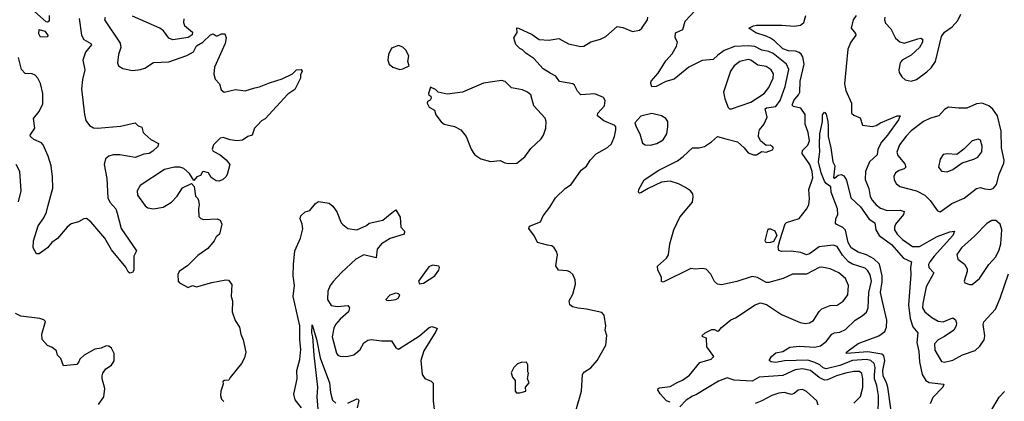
# Model space of a CAD drawing. Extents: x 1603745 to 1745082, y 385868 to 533966.
# Tile 519 of 646: x 1623135 to 1630205, y 490322 to 493066. Entities that reach past the tile are written whole.
import ezdxf

# ---------------------------------------------------------------- set-up
doc = ezdxf.new("R2010")
doc.units = 0

msp = doc.modelspace()

# ---------------------------------------------------------------- linework, layer by layer
at = {"layer": '0CON20XD'}
for points in [[(1623347.1, 493095), (1623345.5, 493054.5), (1623335, 493047.5), (1623325, 493050), (1623242, 493125)], [(1623749.3, 493080.7), (1623743.3, 493065), (1623855.9, 492895.9), (1623860.9, 492865), (1623844.4, 492815), (1623836, 492755), (1623843.8, 492735), (1623876.2, 492715), (1623945, 492701.4), (1624003, 492707), (1624032.7, 492717.3), (1624095, 492757.5), (1624205, 492762.5), (1624335, 492808.8), (1624382.5, 492835), (1624405, 492877.5), (1624450, 492905), (1624505, 492958), (1624525, 492963.3), (1624545, 492950), (1624555, 492950), (1624585, 492963.8), (1624606.7, 492965), (1624617.1, 492935), (1624609.4, 492895), (1624532.5, 492725), (1624528.8, 492675), (1624538.3, 492638.3), (1624568.8, 492605), (1624581.7, 492561.7), (1624603.9, 492543.9), (1624685, 492563.3), (1624755, 492553.8), (1624823.2, 492576.8), (1624857.9, 492582.1), (1624927.8, 492612.2), (1625020.3, 492639.7), (1625093.1, 492676.9), (1625122.5, 492705), (1625155, 492707.5), (1625162.5, 492695), (1625150.7, 492669.3), (1625150, 492645), (1625110, 492565), (1625060.4, 492529.6), (1624896.4, 492353.6), (1624871.1, 492338.9), (1624842, 492308), (1624821.9, 492285), (1624805, 492236), (1624773.6, 492226.4), (1624735, 492200), (1624695, 492195.8), (1624645, 492202), (1624595, 492220), (1624575, 492213.3), (1624527.1, 492165), (1624517.1, 492135), (1624525, 492120), (1624574.3, 492094.3), (1624617.6, 492057.6), (1624644.2, 492025), (1624625, 491953.3), (1624615, 491936.2), (1624590, 491915), (1624565, 491904.3), (1624545, 491907.5), (1624510.5, 491930.5), (1624490, 491965), (1624455, 491973.8), (1624447, 491973), (1624433.9, 491946.1), (1624407.5, 491935), (1624385, 491910), (1624355, 491960), (1624313.3, 491995), (1624285, 492005.8), (1624245.8, 492005.8), (1624175, 491990), (1624000, 491875), (1623978, 491835), (1623980.8, 491805), (1624035, 491728.8), (1624055, 491714.3), (1624095, 491707.1), (1624165, 491717.5), (1624223.8, 491755), (1624265, 491796), (1624305, 491856.2), (1624368.3, 491888.3), (1624387, 491867), (1624397.5, 491797.5), (1624415, 491780), (1624418.8, 491765), (1624424.2, 491735), (1624418, 491705), (1624421.7, 491651.7), (1624436.4, 491636.4), (1624455, 491630), (1624553.9, 491633.9), (1624573.9, 491623.9), (1624586.2, 491595), (1624570, 491525), (1624546.7, 491505), (1624531.2, 491475), (1624485, 491420), (1624415, 491370), (1624341.1, 491298.9), (1624280.8, 491255), (1624270.8, 491235), (1624273.8, 491185), (1624281.2, 491175), (1624345, 491140), (1624375, 491154), (1624405, 491145.8), (1624515, 491177.5), (1624615, 491196.7), (1624635, 491192.5), (1624657, 491163), (1624653.8, 491075), (1624663.8, 491045), (1624660, 490965), (1624682.3, 490902.3), (1624712.5, 490855), (1624723.3, 490805), (1624740, 490765), (1624758.6, 490675), (1624748.1, 490635), (1624727.1, 490595), (1624645.9, 490494.1), (1624636, 490474), (1624605, 490472.5), (1624593.1, 490465), (1624595.7, 490445), (1624578.9, 490395), (1624576.7, 490365), (1624585, 490338), (1624600.5, 490320.5)], [(1624312.5, 493072.5), (1624310.8, 493045), (1624319.2, 493025), (1624376.7, 492975), (1624373.6, 492956.4), (1624345, 492938.8), (1624235, 492920.8), (1624205, 492933.3), (1624166.2, 492985), (1624142, 493005), (1623945, 493091.1)], [(1627128.8, 490255), (1627168.6, 490395), (1627176, 490515), (1627191.2, 490535), (1627235, 490563.8), (1627281.2, 490615), (1627344.1, 490725.9), (1627350, 490795), (1627338.8, 490835), (1627343.3, 490865), (1627332.3, 490942.3), (1627315, 490960), (1627205, 490985.7), (1627145, 490992), (1627105, 491002.5), (1627086.2, 491015), (1627080.8, 491045), (1627107.6, 491092.4), (1627125.7, 491165), (1627123.8, 491195), (1627106.2, 491235), (1627085, 491253.3), (1627065, 491260), (1627003.8, 491265), (1626985.8, 491295.8), (1626995.9, 491375.9), (1626989.5, 491399.5), (1626973.3, 491425), (1626955, 491441.2), (1626925, 491443.8), (1626853.9, 491463.9), (1626830.5, 491510.5), (1626791.2, 491565), (1626795, 491582.5), (1626875, 491612.5), (1626893.3, 491655), (1626942.3, 491717.7), (1626983.3, 491785), (1627053.3, 491855), (1627095, 491881.2), (1627165.7, 491984.3), (1627205, 492013.8), (1627232, 492055), (1627275, 492101.2), (1627355, 492146.2), (1627385, 492173.8), (1627405.8, 492225), (1627416, 492275), (1627416, 492295), (1627407.5, 492305), (1627329.8, 492339.8), (1627283.8, 492375), (1627286, 492395), (1627333.2, 492446.8), (1627337.8, 492485), (1627325.8, 492505.8), (1627265, 492532.8), (1627165, 492526), (1627140.9, 492550.9), (1627117.5, 492595), (1627106.2, 492605), (1627012, 492622), (1626985, 492660), (1626945, 492681.1), (1626893.3, 492713.3), (1626826.4, 492786.4), (1626768, 492825), (1626745, 492850), (1626725, 492857.5), (1626696.4, 492886.4), (1626683.3, 492935), (1626706.7, 492973.3), (1626703.6, 493006.4), (1626717.5, 493005), (1626815, 492960), (1626865, 492924.2), (1626935, 492918.8), (1627005, 492931.2), (1627075, 492893.3), (1627165, 492873.8), (1627185, 492876.2), (1627235, 492906), (1627305, 492926.2), (1627344.2, 492945.8), (1627425, 493016.2), (1627465, 493008.8), (1627535, 492981.2), (1627585, 492990), (1627603.1, 493005), (1627643.1, 493065), (1627644.4, 493085)], [(1627778.9, 491351.1), (1627792.5, 491375), (1627802.2, 491455), (1627831.9, 491555), (1627875.8, 491645), (1627965.6, 491754.4), (1627971.4, 491795), (1627967.5, 491815), (1627950.8, 491835), (1627915, 491859.6), (1627865, 491885.9), (1627805, 491905.3), (1627742.8, 491897.2), (1627646.9, 491853.1), (1627595, 491820), (1627585, 491817.5), (1627577.5, 491825), (1627581.2, 491845), (1627620, 491915), (1627724.3, 491985), (1627858.3, 492051.7), (1627898.8, 492081.2), (1627965, 492144), (1628015, 492144.3), (1628053.3, 492155), (1628102.4, 492187.6), (1628145, 492225.7), (1628205, 492208.6), (1628288.6, 492188.6), (1628336.7, 492145), (1628365, 492107.5), (1628405, 492093.3), (1628425, 492093.3), (1628465, 492117.5), (1628495, 492112.5), (1628539.3, 492130.7), (1628547.5, 492145), (1628540, 492155), (1628523, 492163), (1628495, 492162.5), (1628454.2, 492194.2), (1628440.8, 492225), (1628443.1, 492255), (1628447.8, 492275), (1628477.8, 492312.2), (1628502.9, 492365), (1628488.8, 492425), (1628498.2, 492431.8), (1628565, 492440.7), (1628596, 492484), (1628631.8, 492585), (1628658.8, 492708.8), (1628642.1, 492745), (1628545, 492821.9), (1628515, 492836.3), (1628465, 492846), (1628412.5, 492872.5), (1628366.8, 492876.8), (1628267.2, 492872.8), (1628192.5, 492845), (1628148.7, 492811.3), (1628115, 492780.6), (1628035, 492771.5), (1627940, 492725), (1627835, 492637.1), (1627775, 492622.5), (1627705, 492584.4), (1627674, 492584), (1627666.1, 492606.1), (1627670, 492625), (1627718.6, 492681.4), (1627775, 492770.6), (1627819, 492821), (1627851.6, 492875), (1627858.5, 492905), (1627840.6, 492935), (1627845, 492972.5), (1627896.2, 492995), (1627914.3, 493055), (1627986.7, 493135)], [(1629299.7, 490215), (1629301.8, 490365), (1629289.6, 490435), (1629273.8, 490485), (1629272.8, 490512.8), (1629277.7, 490565), (1629271, 490595), (1629245.4, 490615), (1629215, 490623.8), (1629115.1, 490614.9), (1629025, 490580), (1628925, 490557), (1628905, 490563.5), (1628879.4, 490585), (1628845, 490602.2), (1628795, 490617.4), (1628625.8, 490614.2), (1628565, 490601.6), (1628530, 490605), (1628516.2, 490615), (1628532.9, 490645), (1628565, 490670), (1628615, 490681.5), (1628665, 490710.5), (1628735, 490719.2), (1628845, 490711.9), (1628885, 490720.8), (1628929.2, 490755), (1628965.3, 490804.7), (1628985, 490815.5), (1629025, 490819.6), (1629065, 490839.6), (1629135, 490904.5), (1629185, 490937.8), (1629215, 490962.5), (1629227.1, 490995), (1629231.6, 491105), (1629250.5, 491185), (1629241.9, 491231.9), (1629225, 491261.1), (1629205, 491278.5), (1629115, 491307.1), (1629085.8, 491325.8), (1629042.1, 491372.1), (1629005, 491435.6), (1628975, 491444.5), (1628875, 491432.9), (1628805, 491382.9), (1628785, 491376.4), (1628745, 491391.1), (1628675, 491402), (1628605, 491398.2), (1628585, 491406), (1628582.2, 491432.2), (1628592, 491478), (1628631.8, 491598.3), (1628642, 491608), (1628732.4, 491637.6), (1628785, 491702.9), (1628802.5, 491735), (1628807.1, 491777.1), (1628801.9, 491845), (1628830.1, 491929.9), (1628825.8, 491974.2), (1628809.4, 492025), (1628752.6, 492105), (1628756.5, 492125), (1628795.2, 492164.8), (1628805.2, 492195), (1628796.2, 492255), (1628774.8, 492315), (1628774, 492385), (1628745, 492428.9), (1628691.1, 492441.1), (1628681.5, 492451.5), (1628693.6, 492485), (1628728.2, 492525), (1628736.7, 492545), (1628739.3, 492625), (1628768.4, 492745), (1628757.8, 492797.8), (1628747.3, 492817.3), (1628731, 492831), (1628705, 492839.8), (1628655, 492843), (1628615, 492856), (1628555, 492913.3), (1628525, 492932.9), (1628495, 492948.1), (1628420.6, 492970.6), (1628370, 493005), (1628405, 493022.5), (1628424.6, 493025.4), (1628607, 493027), (1628695, 493020), (1628742.4, 493027.6), (1628764.3, 493045.8), (1628779.1, 493095)], [(1629142.2, 493095), (1629120, 493065), (1629104.2, 493005), (1629137.2, 492967.2), (1629140, 492955), (1629103.6, 492905), (1629080.4, 492855), (1629056.8, 492605), (1629066.5, 492556.5), (1629107.8, 492465), (1629108.8, 492395), (1629125, 492380), (1629170, 492360), (1629186.7, 492306.7), (1629255, 492298), (1629285, 492305.6), (1629315, 492324.4), (1629435, 492375.6), (1629456, 492375), (1629444.3, 492345), (1629365.4, 492235), (1629322.1, 492185), (1629296.5, 492135), (1629291.1, 492095), (1629237, 492043), (1629208.8, 491975), (1629206.6, 491916.6), (1629233.1, 491853.1), (1629241.8, 491795), (1629255, 491768.9), (1629285, 491734.5), (1629315, 491711.5), (1629364.4, 491694.4), (1629456.5, 491696.5), (1629485, 491686), (1629480.6, 491665), (1629422.9, 491595), (1629415.5, 491575), (1629417.3, 491555), (1629434.6, 491525), (1629475, 491484.6), (1629545, 491434.6), (1629595, 491435.3), (1629723.4, 491506.5), (1629815, 491541.8), (1629848, 491545), (1629834.6, 491515), (1629701.4, 491365), (1629670, 491325), (1629661.5, 491305), (1629664.1, 491284.1), (1629698.5, 491245), (1629644, 491145), (1629618.9, 491025), (1629617.9, 490995), (1629635.3, 490965.3), (1629684.4, 490925), (1629729.4, 490899.4), (1629765.7, 490894.3), (1629835, 490921.9), (1629855, 490908), (1629861.2, 490885), (1629858.5, 490865), (1629843.3, 490835), (1629775, 490787.1), (1629730.8, 490765), (1629703.3, 490735), (1629705, 490691.2), (1629755, 490609.2), (1629775, 490603.1), (1629835, 490618.1), (1629905, 490657.1), (1629995, 490687.5), (1630030.2, 490719.8), (1630060, 490765), (1630065.8, 490794.2), (1630053.1, 490875), (1630057, 490893), (1630142.5, 490985), (1630176, 491064), (1630235, 491239.2)], [(1629346.9, 493085), (1629344.4, 493065), (1629351.3, 493041.3), (1629389.7, 492999.7), (1629423.4, 492933.4), (1629455, 492905.7), (1629485.9, 492895.9), (1629585, 492928.8), (1629605, 492932.5), (1629617.5, 492925), (1629617.5, 492905), (1629596, 492865), (1629535, 492811.5), (1629472.5, 492775), (1629457.1, 492755), (1629447.5, 492705), (1629450.8, 492685), (1629468, 492655), (1629492.8, 492632.8), (1629535, 492622.9), (1629575, 492636.1), (1629649.7, 492690.3), (1629680.8, 492719.2), (1629710.5, 492765), (1629754.3, 492945.7), (1629775, 492976.2), (1629830, 493015), (1629870.7, 493059.3), (1629893.8, 493105)], [(1623560.7, 493075), (1623578, 492955), (1623594.2, 492924.2), (1623646, 492895), (1623650.8, 492885), (1623606.8, 492833.3), (1623588.5, 492775), (1623602.7, 492705), (1623586, 492636), (1623578.6, 492568.6), (1623599.6, 492385), (1623609.9, 492339.9), (1623635.5, 492305.5), (1623665, 492289.2), (1623693.7, 492286.3), (1623858.8, 492301.2), (1623965, 492323.3), (1623985, 492303.3), (1624013, 492293), (1624021.2, 492255), (1624032.3, 492242.3), (1624077.5, 492205), (1624132.5, 492175), (1624126.7, 492155), (1624090.3, 492119.7), (1624065, 492104.3), (1624025, 492098.1), (1623964.4, 492075.6), (1623855, 492095.2), (1623805.2, 492094.8), (1623775.7, 492084.3), (1623751.5, 492065), (1623740.9, 492025), (1623761.4, 491925), (1623766.7, 491785), (1623781.1, 491755), (1623824.5, 491705), (1623835.5, 491675), (1623863.6, 491563.6), (1623972.5, 491405), (1623953.3, 491365), (1623953.3, 491265), (1623945, 491247.5), (1623926.4, 491243.6), (1623912.7, 491252.7), (1623896, 491286), (1623795, 491412.5), (1623745.4, 491495), (1623645, 491613.6), (1623615, 491635.7), (1623595, 491634.2), (1623556.6, 491613.4), (1623505, 491597.5), (1623476, 491574), (1623407, 491493), (1623365, 491464.2), (1623334.3, 491425), (1623275, 491383.3), (1623255, 491382.5), (1623232.5, 491425), (1623234.2, 491475), (1623268.5, 491585), (1623307.7, 491642.3), (1623327.5, 491682.5), (1623337.6, 491722.4), (1623372.2, 491855), (1623371.5, 491935), (1623361.2, 492015), (1623339.1, 492085), (1623304.3, 492165), (1623290.2, 492180.2), (1623235.7, 492205), (1623212.5, 492225), (1623210, 492235), (1623242.5, 492285), (1623234.3, 492355), (1623275.2, 492404.8), (1623299.9, 492460.1), (1623300.8, 492535), (1623285, 492606.7), (1623265, 492645.5), (1623245, 492667.9), (1623225, 492676.1), (1623175, 492680), (1623148.5, 492708.5), (1623125.4, 492795)], [(1623285, 492940), (1623271.2, 492965), (1623273.6, 492996.4), (1623315, 492984), (1623338, 492955), (1623335, 492943.3), (1623285, 492940)], [(1625865, 492708), (1625885, 492712), (1625932.5, 492735), (1625922.5, 492765), (1625930, 492805), (1625906.4, 492846.4), (1625885, 492867.5), (1625855, 492880), (1625805, 492860), (1625783.6, 492816.4), (1625777.5, 492775), (1625788.8, 492745), (1625815, 492724), (1625865, 492708)], [(1628245, 492424.4), (1628385, 492473.8), (1628481.2, 492535), (1628515, 492578.9), (1628544.7, 492645), (1628547.4, 492677.4), (1628531.5, 492705), (1628495, 492728.2), (1628435, 492738.4), (1628385.6, 492775.6), (1628365, 492780), (1628305, 492765.4), (1628265.6, 492735), (1628239.2, 492695), (1628189.4, 492545), (1628197.6, 492497.6), (1628222.5, 492435), (1628232.5, 492425), (1628245, 492424.4)], [(1626645, 492032), (1626705, 492034), (1626760.9, 492079.1), (1626805, 492138.8), (1626880.2, 492209.8), (1626896.7, 492235), (1626913.3, 492285), (1626914.4, 492335), (1626907.9, 492357.9), (1626827.6, 492447.6), (1626804.5, 492524.5), (1626782, 492545), (1626745, 492560.5), (1626665.4, 492575.4), (1626620.9, 492620.9), (1626595, 492629.5), (1626465, 492610.5), (1626315, 492545.8), (1626205, 492531.2), (1626140, 492545), (1626120, 492565), (1626085, 492580), (1626070, 492535), (1626073.6, 492523.6), (1626087.5, 492515), (1626089.3, 492500.7), (1626083, 492487), (1626063.3, 492476.7), (1626060, 492465), (1626075, 492437.5), (1626112.5, 492415), (1626122.7, 492382.7), (1626162.3, 492332.3), (1626183.3, 492315), (1626257.3, 492297.3), (1626302.5, 492275), (1626340, 492225), (1626376.1, 492136.1), (1626391.7, 492111.7), (1626404.1, 492094.1), (1626445, 492066.2), (1626515, 492046), (1626585, 492054), (1626617.7, 492037.7), (1626645, 492032)], [(1629745, 491683.3), (1629828.8, 491745), (1629916.3, 491783.7), (1630005, 491852.2), (1630035, 491860), (1630065, 491849.2), (1630105, 491845.8), (1630126.5, 491853.5), (1630147.9, 491882.1), (1630168.5, 491955), (1630201.1, 492035), (1630202.9, 492055), (1630185.3, 492145), (1630181.3, 492265), (1630156.4, 492375), (1630122.7, 492422.7), (1630095, 492447.1), (1630045, 492465.8), (1630005, 492461.4), (1629935, 492429.2), (1629875, 492428.6), (1629805, 492437.1), (1629775, 492420.8), (1629735, 492374.3), (1629675, 492358.2), (1629625, 492334.5), (1629535, 492267.1), (1629500.9, 492229.1), (1629453.1, 492165), (1629434.4, 492114.4), (1629439.8, 492089.8), (1629490.4, 492030.4), (1629497.1, 492005), (1629486.9, 491993.1), (1629449.1, 491980.9), (1629424.2, 491965), (1629411.7, 491938.3), (1629413.7, 491913.7), (1629429.1, 491889.1), (1629455, 491865.6), (1629575, 491834.5), (1629634.2, 491805), (1629672, 491765), (1629725, 491692.5), (1629745, 491683.3)], [(1627665, 492164.4), (1627710, 492175), (1627755, 492202.5), (1627782.2, 492245), (1627789.2, 492295), (1627788.8, 492335), (1627773.3, 492355), (1627744.4, 492374.4), (1627675, 492391.9), (1627595, 492373.3), (1627552.5, 492325), (1627561.2, 492295), (1627587.5, 492245), (1627607, 492177), (1627625.7, 492165.7), (1627665, 492164.4)], [(1629392.6, 490255), (1629368.6, 490425), (1629360.2, 490455), (1629334.5, 490505), (1629333.3, 490545), (1629346.1, 490615), (1629340.1, 490650.1), (1629325, 490660.8), (1629225, 490677.8), (1629072.5, 490665), (1629072.5, 490675), (1629083.1, 490685), (1629155, 490739.1), (1629305, 490791.9), (1629346.8, 490825), (1629359.6, 490855), (1629360.9, 490905), (1629330.3, 491040.3), (1629316.5, 491105), (1629327.7, 491182.3), (1629327.4, 491225), (1629309.4, 491309.4), (1629267.7, 491347.7), (1629215, 491376.3), (1629154.5, 491394.5), (1629105, 491426.1), (1629083.3, 491465), (1629063.8, 491553.8), (1629045, 491572.3), (1628997.5, 491595), (1628993.3, 491603.3), (1628996, 491635), (1629009.6, 491665), (1629006.5, 491706.5), (1628962.2, 491825), (1628959.4, 491865), (1628925, 491887.1), (1628915, 491903.8), (1628890.1, 491965), (1628870, 492045), (1628880.8, 492115), (1628876.8, 492165), (1628880.9, 492245), (1628898.5, 492335), (1628899.1, 492380.9), (1628915, 492400), (1628925, 492386.7), (1628937.8, 492335), (1628939.1, 492300.9), (1628939.6, 492225), (1628958.5, 492145), (1628973.2, 492043.2), (1628988, 492015), (1628978.3, 491928.3), (1628985, 491926.7), (1629012.9, 491947.1), (1629033, 491953), (1629052.7, 491942.7), (1629071.8, 491911.8), (1629102.7, 491785), (1629171.6, 491721.6), (1629235, 491632.3), (1629276.4, 491606.4), (1629283.1, 491555), (1629305.2, 491515.2), (1629395, 491450.7), (1629481.5, 491351.5), (1629538.5, 491325), (1629531.2, 491285), (1629533.2, 491235), (1629517.7, 491015), (1629528.1, 490918.1), (1629547.1, 490857.1), (1629584.5, 490814.5), (1629576, 490744), (1629590.3, 490680.3), (1629595.2, 490605.2), (1629615.4, 490515), (1629642.6, 490472.6), (1629666.6, 490456.6), (1629770, 490445), (1629762.9, 490425), (1629690.8, 490349.2), (1629673.2, 490305)], [(1629795, 491972.9), (1629835, 491989.2), (1629902.2, 492037.8), (1629985, 492062.5), (1630015, 492078.6), (1630043.1, 492115), (1630045.5, 492155.5), (1630035, 492200), (1630016.2, 492206.2), (1629975, 492194), (1629915.4, 492134.6), (1629865, 492095.7), (1629795, 492101.2), (1629765, 492097.5), (1629745, 492062.5), (1629732.5, 492005), (1629755, 491978), (1629795, 491972.9)], [(1623125, 491756.2), (1623145.8, 491835), (1623136.4, 491975), (1623108.9, 492025)], [(1625159.4, 490275), (1625113.3, 490333.3), (1625102.7, 490372.7), (1625126.4, 490485), (1625124.5, 490545), (1625147.4, 490622.6), (1625154.7, 490695), (1625146.4, 490765), (1625146.6, 490865), (1625099.1, 491075), (1625108.9, 491155), (1625099.4, 491225), (1625100, 491305), (1625110, 491405), (1625151.2, 491495), (1625168.3, 491561.7), (1625163.8, 491595), (1625148.8, 491635), (1625153.3, 491655), (1625185, 491683.3), (1625217.5, 491695), (1625260, 491745), (1625280.5, 491759.5), (1625356.4, 491746.4), (1625382.5, 491725), (1625412.5, 491685), (1625442.5, 491605), (1625455, 491592.5), (1625490, 491565), (1625555, 491556.2), (1625625, 491586.7), (1625645, 491603.3), (1625743.3, 491625), (1625809.1, 491680.9), (1625835, 491700), (1625865.9, 491645.9), (1625871.2, 491575), (1625898.8, 491545), (1625896.2, 491525), (1625795, 491491.8), (1625732.9, 491455), (1625701.4, 491415), (1625695, 491353.3), (1625605, 491374.5), (1625548.5, 491345), (1625445, 491249.1), (1625385.6, 491184.4), (1625364.1, 491155), (1625347.2, 491115), (1625346.2, 491055), (1625370.9, 491010.9), (1625414.6, 491004.6), (1625491.7, 491011.7), (1625503.7, 490993.7), (1625495.6, 490965), (1625435, 490911.9), (1625402.2, 490875), (1625390.7, 490849.3), (1625378.8, 490785), (1625409.4, 490669.4), (1625419.2, 490655), (1625435, 490646.9), (1625485, 490645.6), (1625533.6, 490656.4), (1625561.4, 490678.6), (1625579.2, 490695), (1625605, 490742), (1625635, 490762.5), (1625657.7, 490767.7), (1625735, 490756), (1625805, 490757.5), (1625835, 490706.7), (1625855, 490697.5), (1626006.1, 490793.9), (1626075, 490853.8), (1626095, 490860), (1626129.3, 490849.3), (1626132.5, 490845), (1626123.3, 490825), (1626035.7, 490685), (1626014.2, 490615), (1626024.1, 490514.1), (1626045, 490486.7), (1626088.3, 490468.3), (1626103.3, 490453.3), (1626103.1, 490325), (1626114, 490245)], [(1629955, 491161.2), (1629975, 491162), (1630025.8, 491205), (1630093.1, 491305), (1630145, 491361.9), (1630168.2, 491411.8), (1630179.1, 491455), (1630186.7, 491555), (1630174.3, 491595), (1630145, 491622.5), (1630115, 491622.5), (1630078.3, 491601.7), (1629991.2, 491508.8), (1629897.8, 491425), (1629865, 491376.7), (1629872, 491345), (1629918.7, 491308.7), (1629938, 491275), (1629938, 491255), (1629917.5, 491185), (1629922.5, 491175), (1629955, 491161.2)], [(1628495, 491462.5), (1628487.5, 491475), (1628507, 491553), (1628515, 491562), (1628525, 491562.9), (1628556.9, 491546.9), (1628571.9, 491515), (1628547.7, 491472.3), (1628525, 491462.9), (1628495, 491462.5)], [(1627805, 490315.6), (1627780, 490325), (1627734.4, 490375), (1627718, 490405), (1627720, 490415), (1627730, 490420), (1627805, 490429.4), (1627860.5, 490460.5), (1627895, 490474), (1627945, 490510), (1628019.5, 490600.5), (1628100, 490625), (1628120, 490645), (1628070, 490715), (1628067, 490777), (1628040, 490785), (1628033.6, 490793.6), (1628057.5, 490815), (1628105, 490839.2), (1628125, 490838), (1628145, 490827.5), (1628155, 490830), (1628175, 490853.8), (1628241.5, 490908.5), (1628275, 490922.9), (1628415, 491016), (1628455, 491030), (1628497.4, 491017.4), (1628605, 490945.7), (1628738.3, 490888.3), (1628775, 490882.9), (1628805, 490885.8), (1628835, 490904.3), (1628875, 490968.1), (1628895, 490986.4), (1628955, 491011.1), (1629005, 491013.1), (1629047.9, 491042.1), (1629081.4, 491088.6), (1629085.5, 491155), (1629065.6, 491205), (1629015.6, 491245), (1628955.6, 491274.4), (1628895, 491286.8), (1628874.7, 491285.3), (1628785, 491236), (1628685, 491235.6), (1628616.7, 491205), (1628515, 491177.1), (1628495, 491176), (1628431.7, 491211.7), (1628395, 491220), (1628285, 491184.4), (1628175, 491159.5), (1628145.5, 491165.5), (1628125, 491182.5), (1628097.2, 491237.2), (1628065, 491271.2), (1628035, 491278), (1627985, 491273.1), (1627955, 491277.1), (1627755, 491180), (1627744.3, 491184.3), (1627742.3, 491215), (1627717.9, 491265), (1627714.3, 491295), (1627778.9, 491351.1)], [(1626006.7, 491166.7), (1626035, 491171.9), (1626115.3, 491224.7), (1626144.2, 491265), (1626148.8, 491285), (1626143.8, 491293.8), (1626098.8, 491301.2), (1626071.5, 491288.5), (1625998.8, 491185), (1626006.7, 491166.7)], [(1625785, 491046.7), (1625835, 491054.2), (1625853.3, 491065), (1625863.3, 491085), (1625855.9, 491095.9), (1625835, 491099.2), (1625793.3, 491085), (1625763.3, 491055), (1625768.3, 491048.3), (1625785, 491046.7)], [(1623701.7, 490298.3), (1623738.8, 490355), (1623746.4, 490413.6), (1623726.7, 490485), (1623726.7, 490505), (1623732.5, 490525), (1623753.9, 490556.1), (1623795, 490583.3), (1623812.5, 490612.5), (1623813.3, 490665), (1623793.3, 490705), (1623775, 490718.8), (1623755, 490721.2), (1623720, 490705), (1623675, 490698), (1623596.7, 490655), (1623566.7, 490625), (1623560, 490605), (1623545, 490587.5), (1623448.3, 490578.3), (1623430.7, 490630.7), (1623406.7, 490655), (1623400, 490685), (1623368.3, 490708.3), (1623333.9, 490723.9), (1623296.4, 490766.4), (1623294, 490805), (1623320, 490895), (1623308.8, 490908.8), (1623278.7, 490918.7), (1623143.3, 490935), (1623105, 490954.2)], [(1625279.2, 490265), (1625271.5, 490355), (1625276.2, 490425), (1625248.2, 490655), (1625240.5, 490785), (1625232.8, 490815), (1625235, 490872.5), (1625265, 490768.8), (1625292, 490635), (1625359.5, 490455), (1625365.5, 490385), (1625381.5, 490331.5), (1625405, 490310)], [(1626703, 490383), (1626725, 490383.3), (1626770, 490395), (1626767.5, 490425), (1626792.5, 490455), (1626780, 490485), (1626787.5, 490525), (1626782.5, 490535), (1626783.3, 490585), (1626773, 490603), (1626735, 490601.2), (1626709.3, 490590.7), (1626682.5, 490565), (1626663.6, 490526.4), (1626672.5, 490495), (1626693, 490473), (1626692.5, 490395), (1626703, 490383)], [(1629125, 490308), (1629172.4, 490357.6), (1629188.8, 490421.2), (1629189.1, 490485), (1629181.7, 490521.7), (1629165, 490537.3), (1629125, 490537.5), (1629065, 490523.8), (1629000.6, 490505), (1628935, 490476.2), (1628915, 490474.8), (1628875, 490492.9), (1628814, 490544), (1628755, 490556.8), (1628702.2, 490547.8), (1628615, 490508.1), (1628445, 490497.1), (1628395, 490466.1), (1628265, 490475.4), (1628215, 490490.4), (1628152.7, 490467.3), (1627995, 490371.5), (1627965, 490358.9), (1627919.8, 490330.2), (1627875, 490283.8)], [(1628868.6, 490295), (1628858, 490325), (1628785, 490392.9), (1628755, 490406.9), (1628725, 490403.1), (1628695, 490378.1), (1628677.9, 490372.1), (1628625, 490386.8), (1628585, 490382), (1628535.3, 490364.7), (1628465, 490326.9), (1628415, 490306.7)], [(1630109.3, 490250.7), (1630168.9, 490351.1), (1630207, 490393)], [(1625490.3, 490309.7), (1625555, 490340), (1625565, 490337.5), (1625569.2, 490329.2), (1625559.2, 490275)]]:
    msp.add_lwpolyline(points, dxfattribs=at)

doc.saveas('drawing.dxf')
